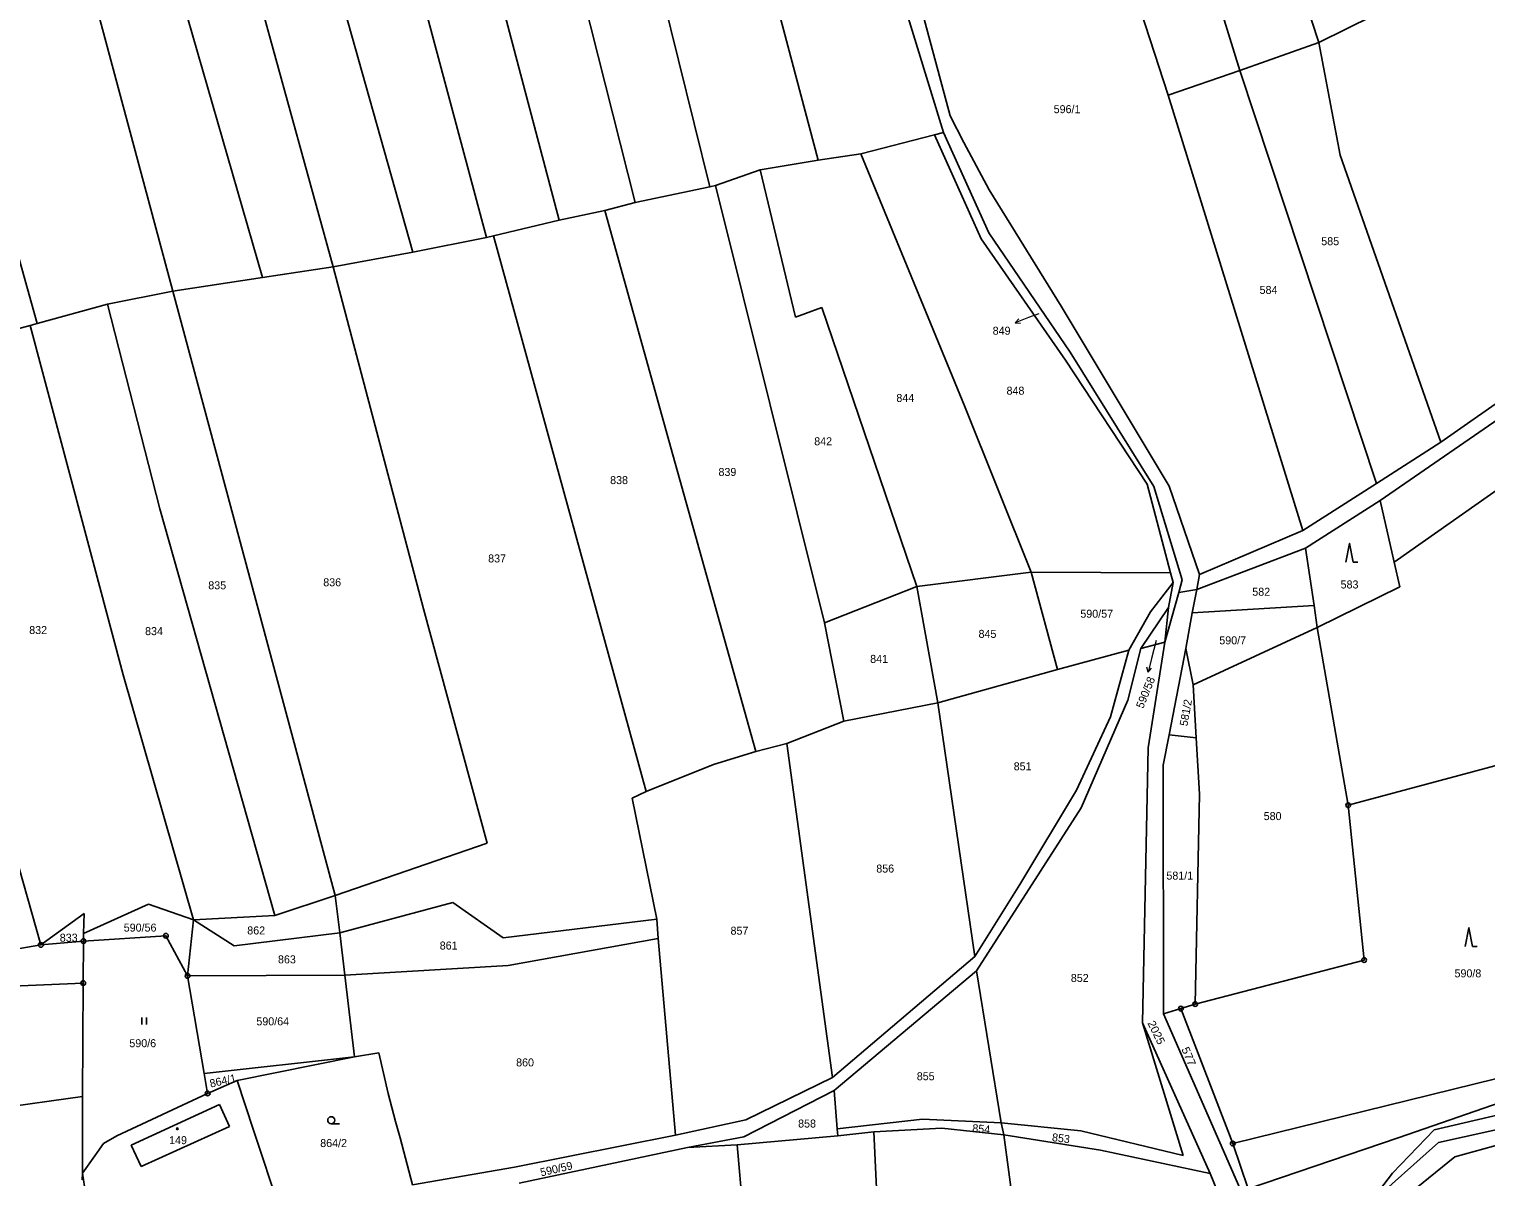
# Model space of a CAD drawing. Extents: x -820420 to -815896, y -1105820 to -1103643.
# Drawn here: x -817682.2 to -817372.7, y -1104558.3 to -1104314.4 of the extents above; entities that cross this region are included whole.
import ezdxf
from ezdxf.enums import TextEntityAlignment as Align

# ---------------------------------------------------------------- set-up
doc = ezdxf.new("R2010")
doc.units = 0
doc.header["$LTSCALE"] = 0.68
for name, color, linetype, lineweight in [('1', 7, 'Continuous', 25), ('3', 7, 'Continuous', 25), ('5', 7, 'Continuous', 25), ('7', 7, 'Continuous', 13), ('8', 7, 'Continuous', 25)]:
    doc.layers.add(name, color=color, linetype=linetype, lineweight=lineweight)
doc.layers.add('2', color=7, linetype='Continuous')

msp = doc.modelspace()

# ---------------------------------------------------------------- linework, layer by layer
at = {"layer": '1'}
for p, q in [((-817437.15, -1104228.43), (-817408.2, -1104317.26)), ((-817553.47, -1104351.25), (-817582.28, -1104236.55)), ((-817514.55, -1104342.23), (-817539.42, -1104248.56)), ((-817585.02, -1104358.71), (-817611.37, -1104260.07)), ((-817440.21, -1104328.44), (-817459.72, -1104268.13)), ((-817651.64, -1104370.06), (-817675.46, -1104281.51)), ((-817553.93, -1104281.84), (-817537.59, -1104347.95)), ((-817569.58, -1104355.02), (-817584.6, -1104298.18)), ((-817498.55, -1104301.71), (-817487.95, -1104336.37)), ((-817616.87, -1104304.26), (-817600.7, -1104361.82)), ((-817430.92, -1104303.86), (-817424.97, -1104323.17)), ((-817649.61, -1104308.28), (-817632.6, -1104367.19)), ((-817486.49, -1104332.81), (-817493.38, -1104307.27)), ((-817617.61, -1104364.89), (-817632.79, -1104309.65)), ((-817408.2, -1104317.26), (-817396.58, -1104311.54)), ((-817424.97, -1104323.17), (-817408.2, -1104317.26)), ((-817408.2, -1104317.26), (-817403.69, -1104341.21)), ((-817440.21, -1104328.44), (-817424.97, -1104323.17)), ((-817395.95, -1104410.94), (-817424.97, -1104323.17)), ((-817694.3, -1104327.63), (-817680.46, -1104376.93)), ((-817411.58, -1104420.98), (-817440.21, -1104328.44)), ((-817483.58, -1104338.53), (-817486.49, -1104332.81)), ((-817489.86, -1104336.87), (-817505.47, -1104340.88)), ((-817487.95, -1104336.37), (-817489.86, -1104336.87)), ((-817479.9, -1104358.99), (-817489.86, -1104336.87)), ((-817487.95, -1104336.37), (-817478.33, -1104357.72)), ((-817478.26, -1104348.57), (-817483.58, -1104338.53)), ((-817505.47, -1104340.88), (-817514.55, -1104342.23)), ((-817505.47, -1104340.88), (-817483.44, -1104394.48)), ((-817403.69, -1104341.21), (-817382.3, -1104402.19)), ((-817526.89, -1104344.32), (-817519.37, -1104375.59)), ((-817537.59, -1104347.95), (-817553.47, -1104351.25)), ((-817536.36, -1104347.64), (-817537.59, -1104347.95)), ((-817513.23, -1104440.55), (-817536.36, -1104347.64)), ((-817462.94, -1104373.3), (-817478.26, -1104348.57)), ((-817553.47, -1104351.25), (-817559.88, -1104352.97)), ((-817569.58, -1104355.02), (-817583.56, -1104358.33)), ((-817559.88, -1104352.97), (-817569.58, -1104355.02)), ((-817559.88, -1104352.97), (-817545.45, -1104404.89)), ((-817585.02, -1104358.71), (-817600.7, -1104361.82)), ((-817583.56, -1104358.33), (-817585.02, -1104358.71)), ((-817583.56, -1104358.33), (-817551.12, -1104476.42)), ((-817478.33, -1104357.72), (-817460.99, -1104383.06)), ((-817600.7, -1104361.82), (-817617.61, -1104364.89)), ((-817461.99, -1104384.78), (-817479.9, -1104358.99)), ((-817617.61, -1104364.89), (-817632.6, -1104367.19)), ((-817598.41, -1104437.59), (-817617.61, -1104364.89)), ((-817327.33, -1104363.65), (-817382.3, -1104402.19)), ((-817632.6, -1104367.19), (-817651.64, -1104370.06)), ((-817326.64, -1104367.29), (-817395.19, -1104414.56)), ((-817651.64, -1104370.06), (-817665.56, -1104372.85)), ((-817617.19, -1104498.56), (-817651.64, -1104370.06)), ((-817665.56, -1104372.85), (-817680.46, -1104376.93)), ((-817665.56, -1104372.85), (-817654.42, -1104416.35)), ((-817519.37, -1104375.59), (-817513.8, -1104373.56)), ((-817513.8, -1104373.56), (-817493.58, -1104432.83)), ((-817440.02, -1104411.5), (-817462.94, -1104373.3)), ((-817681.96, -1104377.39), (-817714.52, -1104386.21)), ((-817680.46, -1104376.93), (-817681.96, -1104377.39)), ((-817681.96, -1104377.39), (-817662.18, -1104451.6)), ((-817392.2, -1104427.72), (-817324.27, -1104379.89)), ((-817460.99, -1104383.06), (-817443.26, -1104411.63)), ((-817714.52, -1104386.21), (-817679.7, -1104509.03)), ((-817444.65, -1104411.14), (-817461.99, -1104384.78)), ((-817483.44, -1104394.48), (-817469.29, -1104429.81)), ((-817545.45, -1104404.89), (-817527.78, -1104467.95)), ((-817382.3, -1104402.19), (-817395.95, -1104410.94)), ((-817439.71, -1104429.94), (-817444.65, -1104411.14)), ((-817395.95, -1104410.94), (-817411.58, -1104420.98)), ((-817443.26, -1104411.63), (-817437.2, -1104431.46)), ((-817433.55, -1104430.32), (-817440.02, -1104411.5)), ((-817392.2, -1104427.72), (-817395.19, -1104414.56)), ((-817654.42, -1104416.35), (-817629.97, -1104502.76)), ((-817493.58, -1104432.83), (-817469.29, -1104429.81)), ((-817469.29, -1104429.81), (-817463.72, -1104450.5)), ((-817469.29, -1104429.81), (-817439.71, -1104429.94)), ((-817439.14, -1104432.04), (-817439.71, -1104429.94)), ((-817390.95, -1104432.91), (-817392.2, -1104427.72)), ((-817493.58, -1104432.83), (-817513.23, -1104440.55)), ((-817493.58, -1104432.83), (-817489.13, -1104457.61)), ((-817439.14, -1104432.04), (-817443.95, -1104438.24)), ((-817440.1, -1104437.34), (-817439.14, -1104432.04)), ((-817437.2, -1104431.46), (-817437.93, -1104434.16)), ((-817408.53, -1104441.57), (-817390.95, -1104432.91)), ((-817437.93, -1104434.16), (-817440.88, -1104444.69)), ((-817434.08, -1104433.49), (-817435.11, -1104438.45)), ((-817584.86, -1104487.38), (-817598.41, -1104437.59)), ((-817443.95, -1104438.24), (-817448.59, -1104446.36)), ((-817446.04, -1104446.04), (-817440.1, -1104437.34)), ((-817440.88, -1104444.69), (-817440.1, -1104437.34)), ((-817435.11, -1104438.45), (-817436.42, -1104446.07)), ((-817435.11, -1104438.45), (-817409.19, -1104436.92)), ((-817409.19, -1104436.92), (-817408.53, -1104441.57)), ((-817509.07, -1104461.51), (-817513.23, -1104440.55)), ((-817408.53, -1104441.57), (-817434.92, -1104453.73)), ((-817408.53, -1104441.57), (-817401.94, -1104479.34)), ((-817446.04, -1104446.04), (-817440.88, -1104444.69)), ((-817440.88, -1104444.69), (-817444.42, -1104467.14)), ((-817463.72, -1104450.5), (-817448.59, -1104446.36)), ((-817448.59, -1104446.36), (-817452.46, -1104460.54)), ((-817448.75, -1104457.05), (-817446.04, -1104446.04)), ((-817436.42, -1104446.07), (-817439.99, -1104464.36)), ((-817436.42, -1104446.07), (-817434.92, -1104453.73)), ((-817662.18, -1104451.6), (-817647.25, -1104503.67)), ((-817489.13, -1104457.61), (-817463.72, -1104450.5)), ((-817434.92, -1104453.73), (-817434.28, -1104465.03)), ((-817489.13, -1104457.61), (-817509.07, -1104461.51)), ((-817481.25, -1104511.46), (-817489.13, -1104457.61)), ((-817458.65, -1104479.87), (-817448.75, -1104457.05)), ((-817452.46, -1104460.54), (-817459.64, -1104476.12)), ((-817509.07, -1104461.51), (-817521.23, -1104466.24)), ((-817521.23, -1104466.24), (-817527.78, -1104467.95)), ((-817511.54, -1104537.2), (-817521.23, -1104466.24)), ((-817444.42, -1104467.14), (-817445.67, -1104525.58)), ((-817439.99, -1104464.36), (-817441.25, -1104470.83)), ((-817439.99, -1104464.36), (-817434.28, -1104465.03)), ((-817434.28, -1104465.03), (-817433.54, -1104477.02)), ((-817527.78, -1104467.95), (-817536.77, -1104470.7)), ((-817401.94, -1104479.34), (-817361.09, -1104468.36)), ((-817536.77, -1104470.7), (-817551.12, -1104476.42)), ((-817441.25, -1104470.83), (-817441.18, -1104523.68)), ((-817551.12, -1104476.42), (-817554.05, -1104477.85)), ((-817459.64, -1104476.12), (-817471.69, -1104496.19)), ((-817554.05, -1104477.85), (-817548.85, -1104503.59)), ((-817433.54, -1104477.02), (-817434.46, -1104521.62)), ((-817398.57, -1104512.24), (-817401.94, -1104479.34)), ((-817480.95, -1104514.55), (-817458.65, -1104479.87)), ((-817617.19, -1104498.56), (-817584.86, -1104487.38)), ((-817471.69, -1104496.19), (-817481.25, -1104511.46)), ((-817656.82, -1104500.36), (-817670.61, -1104506.59)), ((-817647.25, -1104503.67), (-817656.82, -1104500.36)), ((-817617.19, -1104498.56), (-817629.97, -1104502.76)), ((-817616.2, -1104506.44), (-817617.19, -1104498.56)), ((-817616.2, -1104506.44), (-817592.2, -1104500.01)), ((-817592.2, -1104500.01), (-817581.46, -1104507.52)), ((-817679.7, -1104509.03), (-817670.5, -1104502.37)), ((-817670.5, -1104502.37), (-817670.61, -1104506.59)), ((-817647.25, -1104503.67), (-817648.51, -1104515.62)), ((-817629.97, -1104502.76), (-817647.25, -1104503.67)), ((-817647.25, -1104503.67), (-817638.63, -1104509.2)), ((-817581.46, -1104507.52), (-817548.85, -1104503.59)), ((-817548.85, -1104503.59), (-817548.53, -1104507.65)), ((-817670.61, -1104506.59), (-817670.65, -1104508.22)), ((-817653.13, -1104507.08), (-817670.65, -1104508.22)), ((-817653.13, -1104507.08), (-817648.51, -1104515.62)), ((-817638.63, -1104509.2), (-817616.2, -1104506.44)), ((-817616.2, -1104506.44), (-817615.11, -1104515.47)), ((-817679.7, -1104509.03), (-817698.62, -1104512.22)), ((-817670.65, -1104508.22), (-817679.7, -1104509.03)), ((-817670.65, -1104508.22), (-817670.69, -1104517.13)), ((-817548.53, -1104507.65), (-817580.42, -1104513.43)), ((-817548.53, -1104507.65), (-817544.84, -1104549.49)), ((-817580.42, -1104513.43), (-817615.11, -1104515.47)), ((-817511.54, -1104537.2), (-817481.25, -1104511.46)), ((-817434.46, -1104521.62), (-817398.57, -1104512.24)), ((-817615.11, -1104515.47), (-817648.51, -1104515.62)), ((-817648.51, -1104515.62), (-817644.98, -1104536.37)), ((-817613.05, -1104532.85), (-817615.11, -1104515.47)), ((-817480.95, -1104514.55), (-817511.18, -1104540)), ((-817480.95, -1104514.55), (-817475.7, -1104546.82)), ((-817715.71, -1104519.03), (-817670.69, -1104517.13)), ((-817670.69, -1104517.13), (-817670.82, -1104541.23)), ((-817437.5, -1104522.58), (-817441.18, -1104523.68)), ((-817437.5, -1104522.58), (-817434.46, -1104521.62)), ((-817426.48, -1104551.26), (-817437.5, -1104522.58)), ((-817445.67, -1104525.58), (-817431.25, -1104557.62)), ((-817437.03, -1104553.81), (-817445.67, -1104525.58)), ((-817441.18, -1104523.68), (-817417.92, -1104576.87)), ((-817391.37, -1104550.02), (-817314.14, -1104523.33)), ((-817613.05, -1104532.85), (-817607.91, -1104531.97)), ((-817607.91, -1104531.97), (-817605.92, -1104540.58)), ((-817644.98, -1104536.37), (-817613.05, -1104532.85)), ((-817637.96, -1104537.83), (-817613.05, -1104532.85)), ((-817349.42, -1104532.26), (-817426.48, -1104551.26)), ((-817644.98, -1104536.37), (-817644.26, -1104540.6)), ((-817644.26, -1104540.6), (-817637.96, -1104537.83)), ((-817634.49, -1104548.38), (-817637.96, -1104537.83)), ((-817529.91, -1104546.24), (-817511.54, -1104537.2)), ((-817670.82, -1104541.23), (-817720.99, -1104548.38)), ((-817670.88, -1104557.56), (-817670.82, -1104541.23)), ((-817663.55, -1104549.6), (-817644.26, -1104540.6)), ((-817605.92, -1104540.58), (-817604.34, -1104546.56)), ((-817511.18, -1104540), (-817530.37, -1104549.82)), ((-817511.18, -1104540), (-817510.55, -1104548.11)), ((-817383.72, -1104548.34), (-817342.19, -1104538.69)), ((-817382.77, -1104550.99), (-817339.58, -1104541.44)), ((-817641.74, -1104542.98), (-817660.53, -1104551.56)), ((-817639.6, -1104547.59), (-817641.74, -1104542.98)), ((-817658.38, -1104556.15), (-817639.6, -1104547.59)), ((-817603.37, -1104550.01), (-817604.34, -1104546.56)), ((-817544.84, -1104549.49), (-817529.91, -1104546.24)), ((-817510.55, -1104548.11), (-817492.39, -1104546.06)), ((-817492.39, -1104546.06), (-817475.7, -1104546.82)), ((-817475.7, -1104546.82), (-817475.12, -1104549.37)), ((-817475.7, -1104546.82), (-817458.75, -1104548.53)), ((-817666.37, -1104551.26), (-817663.55, -1104549.6)), ((-817628.27, -1104567.17), (-817634.49, -1104548.38)), ((-817600.75, -1104560.01), (-817603.37, -1104550.01)), ((-817544.84, -1104549.49), (-817579.09, -1104556.3)), ((-817530.37, -1104549.82), (-817542.29, -1104552.11)), ((-817531.74, -1104551.54), (-817510.36, -1104549.58)), ((-817510.55, -1104548.11), (-817510.36, -1104549.58)), ((-817510.36, -1104549.58), (-817502.73, -1104548.77)), ((-817502.73, -1104548.77), (-817488.31, -1104547.95)), ((-817502.73, -1104548.77), (-817501.77, -1104569.64)), ((-817488.31, -1104547.95), (-817475.12, -1104549.37)), ((-817475.12, -1104549.37), (-817472.04, -1104571.95)), ((-817475.12, -1104549.37), (-817454.56, -1104552.66)), ((-817458.75, -1104548.53), (-817437.03, -1104553.81)), ((-817423.18, -1104560.9), (-817391.37, -1104550.02)), ((-817383.72, -1104548.34), (-817392.52, -1104557.51)), ((-817379.33, -1104554.1), (-817366.97, -1104550.68)), ((-817666.37, -1104551.26), (-817668.26, -1104553.86)), ((-817660.53, -1104551.56), (-817658.38, -1104556.15)), ((-817542.29, -1104552.11), (-817578.07, -1104559.65)), ((-817531.74, -1104551.54), (-817542.29, -1104552.11)), ((-817529.32, -1104579.44), (-817531.74, -1104551.54)), ((-817454.56, -1104552.66), (-817431.25, -1104557.62)), ((-817426.48, -1104551.26), (-817423.18, -1104560.9)), ((-817397.84, -1104564.5), (-817382.77, -1104550.99)), ((-817670.88, -1104557.56), (-817668.26, -1104553.86)), ((-817579.09, -1104556.3), (-817600.75, -1104560.01)), ((-817387.52, -1104560.73), (-817379.33, -1104554.1)), ((-817670.88, -1104557.56), (-817670.91, -1104558.97)), ((-817670.43, -1104560.41), (-817670.88, -1104557.56)), ((-817431.25, -1104557.62), (-817418.76, -1104588.74)), ((-817392.52, -1104557.51), (-817397.84, -1104564.5))]:
    msp.add_line(p, q, dxfattribs=at)
for points in [[(-817514.55, -1104342.23), (-817526.89, -1104344.32), (-817536.36, -1104347.64)], [(-817395.19, -1104414.56), (-817411.02, -1104424.69), (-817409.19, -1104436.92)], [(-817411.58, -1104420.98), (-817433.55, -1104430.32), (-817434.08, -1104433.49)], [(-817411.02, -1104424.69), (-817434.08, -1104433.49), (-817437.93, -1104434.16)]]:
    msp.add_lwpolyline(points, dxfattribs=at)
at = {"layer": '3'}
for p, q in [((-817400.92, -1104427.69), (-817399.924, -1104427.69)), ((-817375.57, -1104509.4), (-817374.574, -1104509.4)), ((-817658.221, -1104525.96), (-817658.221, -1104524.46)), ((-817657.22, -1104525.96), (-817657.22, -1104524.46)), ((-817618.003, -1104547.04), (-817616.253, -1104547.04))]:
    msp.add_line(p, q, dxfattribs=at)
for points in [[(-817400.92, -1104427.69), (-817401.67, -1104423.69), (-817402.42, -1104427.69)], [(-817375.57, -1104509.4), (-817376.32, -1104505.4), (-817377.07, -1104509.4)]]:
    msp.add_lwpolyline(points, dxfattribs=at)
msp.add_circle((-817618.0029, -1104546.2898), 0.75, dxfattribs=at)
at = {"layer": '5'}
msp.add_circle((-817650.6868, -1104548.1092), 0.175, dxfattribs=at)
at = {"layer": '7'}
for p, q in [((-817472.682, -1104376.795), (-817471.567, -1104376.904)), ((-817444.466, -1104451.072), (-817443.738, -1104450.221))]:
    msp.add_line(p, q, dxfattribs=at)
for points in [[(-817467.69, -1104374.9), (-817469.88, -1104375.72), (-817472.682, -1104376.795), (-817471.926, -1104375.969)], [(-817442.75, -1104444.3), (-817443.74, -1104448.16), (-817444.466, -1104451.072), (-817444.71, -1104449.979)]]:
    msp.add_lwpolyline(points, dxfattribs=at)
at = {"layer": '8'}
for centre, radius in [((-817401.94, -1104479.3399), 0.5), ((-817401.94, -1104479.3399), 0.0303), ((-817653.13, -1104507.0799), 0.5), ((-817653.13, -1104507.0799), 0.0303), ((-817679.7, -1104509.0299), 0.5), ((-817679.7, -1104509.0299), 0.0303), ((-817670.65, -1104508.2199), 0.5), ((-817670.65, -1104508.2199), 0.0303), ((-817398.57, -1104512.2399), 0.5), ((-817398.57, -1104512.2399), 0.0303), ((-817670.69, -1104517.1299), 0.5), ((-817648.51, -1104515.6199), 0.5), ((-817648.51, -1104515.6199), 0.0303), ((-817670.69, -1104517.1299), 0.0303), ((-817437.5, -1104522.5799), 0.5), ((-817437.5, -1104522.5799), 0.0303), ((-817434.46, -1104521.6199), 0.5), ((-817434.46, -1104521.6199), 0.0303), ((-817644.26, -1104540.5999), 0.5), ((-817644.26, -1104540.5999), 0.0303), ((-817426.48, -1104551.2599), 0.5), ((-817426.48, -1104551.2599), 0.0303)]:
    msp.add_circle(centre, radius, dxfattribs=at)

# ---------------------------------------------------------------- texts
at = {"layer": '2'}
for s, p in [('596/1', (-817461.68, -1104332.265)), ('585', (-817405.779, -1104360.325)), ('584', (-817418.879, -1104370.675)), ('844', (-817496.049, -1104393.635)), ('848', (-817472.639, -1104392.095)), ('842', (-817513.499, -1104402.845)), ('839', (-817533.839, -1104409.365)), ('838', (-817556.859, -1104411.095)), ('837', (-817582.769, -1104427.745)), ('835', (-817642.229, -1104433.455)), ('836', (-817617.799, -1104432.815)), ('582', (-817420.429, -1104434.825)), ('583', (-817401.669, -1104433.275)), ('590/57', (-817455.38, -1104439.495)), ('832', (-817680.269, -1104442.965)), ('834', (-817655.659, -1104443.195)), ('845', (-817478.589, -1104443.775)), ('590/7', (-817426.49, -1104445.145)), ('841', (-817501.609, -1104449.095)), ('851', (-817471.119, -1104471.925)), ('580', (-817418.009, -1104482.505)), ('856', (-817500.309, -1104493.655)), ('581/1', (-817437.73, -1104495.155)), ('833', (-817673.779, -1104508.345)), ('590/56', (-817658.61, -1104506.205)), ('862', (-817633.949, -1104506.805)), ('857', (-817531.279, -1104506.865)), ('861', (-817593.059, -1104510.015)), ('863', (-817627.419, -1104512.955)), ('852', (-817458.979, -1104516.905)), ('590/8', (-817376.52, -1104515.925)), ('590/64', (-817630.43, -1104526.125)), ('590/6', (-817658.05, -1104530.775)), ('860', (-817576.829, -1104534.855)), ('855', (-817491.709, -1104537.795)), ('858', (-817516.919, -1104547.845)), ('149', (-817650.549, -1104551.375)), ('864/2', (-817617.5, -1104551.995))]:
    msp.add_text(s, height=1.7, dxfattribs=at).set_placement(p, align=Align.CENTER)
msp.add_text('849', height=1.7, dxfattribs=at).set_placement((-817473.689, -1104379.345), align=Align.RIGHT)
msp.add_text('590/58', height=1.7, rotation=68, dxfattribs=at).set_placement((-817442.9199, -1104452.4768), align=Align.RIGHT)
for s, rotation, p in [('581/2', 80, (-817435.6172, -1104459.8176)), ('864/1', 13, (-817640.8362, -1104538.7315)), ('854', 355, (-817479.9786, -1104548.9661)), ('853', 353, (-817463.0681, -1104550.958)), ('590/59', 13, (-817569.9962, -1104557.4608))]:
    msp.add_text(s, height=1.7, rotation=rotation, dxfattribs=at).set_placement(p, align=Align.CENTER)
for s, rotation, width, p in [('2025', 296, 1.05, (-817443.4794, -1104528.0154)), ('577', 293, 1.1, (-817436.6093, -1104533.0649))]:
    msp.add_text(s, height=1.7, rotation=rotation, dxfattribs=dict(at, width=width)).set_placement(p, align=Align.CENTER)

doc.saveas('drawing.dxf')
